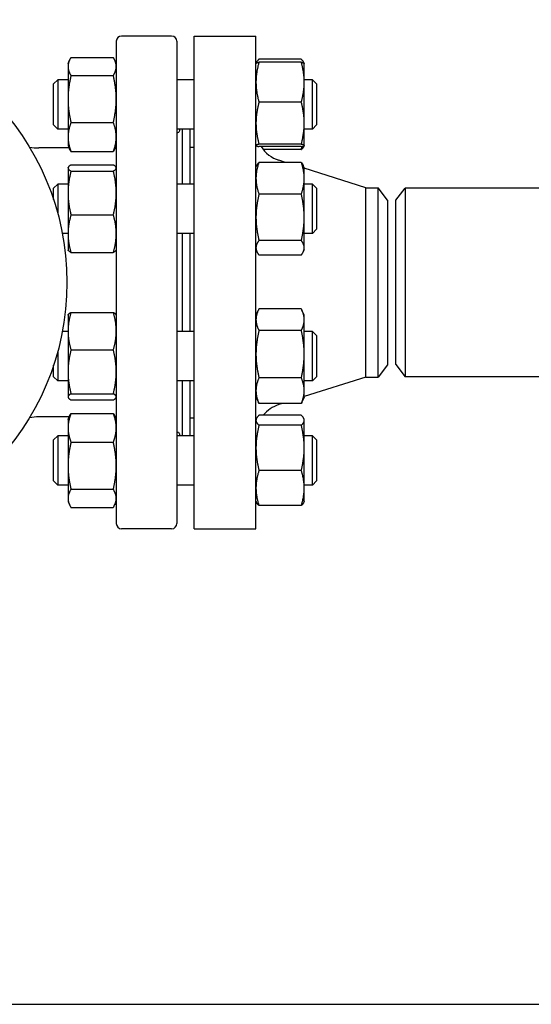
# Model space of a CAD drawing. Header units: inches. Extents: x 5 to 1128, y -85 to 748.
# Tile 498 of 656: x 631 to 639, y 371 to 386. Entities that reach past the tile are written whole.
import ezdxf

# ---------------------------------------------------------------- set-up
doc = ezdxf.new("R2010")
doc.units = ezdxf.units.IN
doc.header["$LTSCALE"] = 32
doc.header["$MEASUREMENT"] = 0
doc.layers.add('Visible (ANSI)', color=7, linetype='Continuous', lineweight=30)

msp = doc.modelspace()

# ---------------------------------------------------------------- linework, layer by layer
at = {"layer": 'Visible (ANSI)'}
for p, q in [((633.31565, 385.59867), (632.55187, 385.59867)), ((633.65813, 378.09867), (633.65813, 385.59867)), ((633.65813, 385.59867), (634.59813, 385.59867)), ((634.59813, 378.09867), (634.59813, 385.59867)), ((632.47313, 385.51993), (632.47313, 378.17741)), ((633.39439, 385.51993), (633.39439, 378.17741)), ((631.78422, 385.27392), (632.42805, 385.27392)), ((635.28705, 385.24554), (634.64322, 385.24554)), ((631.73913, 385.18347), (631.76305, 385.23477)), ((631.73913, 385.18347), (631.73913, 385.13607)), ((631.73913, 385.13607), (631.73913, 384.64049)), ((632.47313, 385.18347), (632.44921, 385.23477)), ((634.59813, 385.18347), (634.59849, 385.18423)), ((634.59849, 385.18423), (634.60484, 385.19787)), ((635.28705, 385.20047), (634.64322, 385.20047)), ((635.33178, 385.18423), (635.32542, 385.19787)), ((635.33213, 385.18347), (635.33178, 385.18423)), ((635.33213, 384.89722), (635.33213, 385.18347)), ((631.78422, 384.99821), (632.42805, 384.99821)), ((631.51939, 384.87097), (631.58189, 384.93347)), ((631.51939, 384.24597), (631.51939, 384.87097)), ((631.58189, 384.93347), (631.58189, 384.18347)), ((631.73913, 384.93347), (631.58189, 384.93347)), ((633.65813, 384.93347), (633.39439, 384.93347)), ((635.45689, 384.93347), (635.33213, 384.93347)), ((635.33213, 384.27298), (635.33213, 384.89722)), ((635.45689, 384.18347), (635.45689, 384.93347)), ((635.51939, 384.87097), (635.45689, 384.93347)), ((635.51939, 384.87097), (635.51939, 384.24597)), ((631.73913, 384.64049), (631.73913, 384.0629)), ((635.28705, 384.59397), (634.64322, 384.59397)), ((631.51939, 384.24597), (631.58189, 384.18347)), ((631.78422, 384.28277), (632.42805, 384.28277)), ((635.33213, 383.93423), (635.33213, 384.27298)), ((635.51939, 384.24597), (635.45689, 384.18347)), ((631.73913, 384.18347), (631.58189, 384.18347)), ((631.73913, 384.0629), (631.73913, 383.93347)), ((633.65813, 384.18347), (633.39439, 384.18347)), ((633.47313, 384.18347), (633.47313, 383.34611)), ((633.59313, 384.18347), (633.59313, 383.34611)), ((635.45689, 384.18347), (635.33213, 384.18347)), ((631.75665, 383.89591), (631.29368, 383.89591)), ((631.73913, 383.93347), (631.76305, 383.88218)), ((632.47313, 383.93347), (632.44921, 383.88218)), ((633.59813, 383.34611), (633.59813, 383.90867)), ((633.59813, 383.90867), (633.65813, 383.90867)), ((634.59813, 383.93347), (634.59849, 383.93272)), ((635.28705, 383.95198), (634.64322, 383.95198)), ((635.28705, 383.91648), (634.64322, 383.91648)), ((635.33178, 383.93272), (635.32542, 383.91908)), ((635.33213, 383.93347), (635.33178, 383.93272)), ((635.33213, 383.93347), (635.33213, 383.93423)), ((631.78422, 383.84303), (632.42805, 383.84303)), ((633.59813, 383.78867), (633.59313, 383.78867)), ((635.28705, 383.87141), (634.70852, 383.87141)), ((631.73913, 383.59611), (631.74162, 383.60144)), ((631.73913, 383.59611), (631.73913, 383.59082)), ((631.78422, 383.63766), (632.42805, 383.63766)), ((632.47313, 383.59611), (632.47065, 383.60144)), ((634.59813, 383.59611), (634.61282, 383.6276)), ((635.28705, 383.67655), (634.64322, 383.67655)), ((635.04684, 383.67655), (634.94716, 383.70812)), ((635.33213, 383.59611), (635.31745, 383.6276)), ((635.33213, 383.43425), (635.33213, 383.59611)), ((631.73913, 383.59082), (631.73913, 383.21069)), ((631.78422, 383.54397), (632.42805, 383.54397)), ((636.27147, 383.28867), (635.33213, 383.58619)), ((631.51939, 383.28361), (631.58189, 383.34611)), ((631.58189, 383.34611), (631.58189, 382.90222)), ((631.73913, 383.34611), (631.58189, 383.34611)), ((633.65813, 383.34611), (633.39439, 383.34611)), ((635.33213, 382.83924), (635.33213, 383.43425)), ((635.45689, 383.34611), (635.33213, 383.34611)), ((635.45689, 382.59611), (635.45689, 383.34611)), ((635.51939, 383.28361), (635.45689, 383.34611)), ((631.51939, 383.10899), (631.51939, 383.28361)), ((631.73913, 383.21069), (631.73913, 382.59098)), ((635.28705, 383.19196), (634.64322, 383.19196)), ((635.51939, 383.28361), (635.51939, 382.65861)), ((636.27147, 380.40867), (636.27147, 383.28867)), ((636.27147, 383.28867), (636.45426, 383.28867)), ((636.45426, 380.40867), (636.45426, 383.28867)), ((636.59813, 383.10117), (636.45426, 383.28867)), ((636.72313, 383.09867), (636.86701, 383.28617)), ((636.86701, 383.28617), (636.86701, 380.41117)), ((673.70426, 383.28617), (636.86701, 383.28617)), ((636.59813, 383.10117), (636.59813, 380.59617)), ((636.72313, 380.59867), (636.72313, 383.09867)), ((631.78422, 382.87741), (632.42805, 382.87741)), ((635.33213, 382.37609), (635.33213, 382.83924)), ((631.73913, 382.59611), (631.65268, 382.59611)), ((631.73913, 382.59098), (631.73913, 382.34611)), ((633.65813, 382.59611), (633.39439, 382.59611)), ((633.47313, 382.59611), (633.47313, 381.10123)), ((633.59313, 382.59611), (633.59313, 381.10123)), ((633.59813, 381.10123), (633.59813, 382.59611)), ((635.45689, 382.59611), (635.33213, 382.59611)), ((635.51939, 382.65861), (635.45689, 382.59611)), ((635.28705, 382.48652), (634.64322, 382.48652)), ((631.73913, 382.34611), (631.74162, 382.34077)), ((631.78422, 382.30455), (632.42805, 382.30455)), ((632.47313, 382.34611), (632.47065, 382.34077)), ((634.59813, 382.34611), (634.61282, 382.31461)), ((635.28705, 382.26567), (634.64322, 382.26567)), ((635.33213, 382.34611), (635.31745, 382.31461)), ((635.33213, 382.34611), (635.33213, 382.37609)), ((631.73913, 381.35123), (631.74168, 381.35668)), ((631.73913, 381.35123), (631.73913, 381.10706)), ((631.78422, 381.39318), (632.42805, 381.39318)), ((632.47313, 381.35123), (632.47059, 381.35668)), ((634.59813, 381.35123), (634.63431, 381.42882)), ((635.28705, 381.44705), (634.64322, 381.44705)), ((635.33213, 381.35123), (635.29595, 381.42882)), ((635.33213, 381.28221), (635.33213, 381.35123)), ((635.33213, 380.75698), (635.33213, 381.28221)), ((631.73913, 381.10123), (631.65268, 381.10123)), ((631.73913, 381.10706), (631.73913, 380.48746)), ((633.65813, 381.10123), (633.39439, 381.10123)), ((635.28705, 381.11738), (634.64322, 381.11738)), ((635.45689, 381.10123), (635.33213, 381.10123)), ((635.45689, 380.35123), (635.45689, 381.10123)), ((635.51939, 381.03873), (635.45689, 381.10123)), ((635.51939, 381.03873), (635.51939, 380.41373)), ((631.58189, 380.79512), (631.58189, 380.35123)), ((631.78422, 380.82094), (632.42805, 380.82094)), ((635.33213, 380.20099), (635.33213, 380.75698)), ((636.59813, 380.59617), (636.45426, 380.40867)), ((636.72313, 380.59867), (636.86701, 380.41117)), ((631.51939, 380.41373), (631.51939, 380.58835)), ((631.73913, 380.48746), (631.73913, 380.10664)), ((631.51939, 380.41373), (631.58189, 380.35123)), ((631.73913, 380.35123), (631.58189, 380.35123)), ((633.65813, 380.35123), (633.39439, 380.35123)), ((633.47313, 380.35123), (633.47313, 379.51387)), ((633.59313, 380.35123), (633.59313, 379.51387)), ((633.59813, 379.78867), (633.59813, 380.35123)), ((635.28705, 380.39657), (634.64322, 380.39657)), ((636.27147, 380.40867), (635.33213, 380.11115)), ((635.45689, 380.35123), (635.33213, 380.35123)), ((635.51939, 380.41373), (635.45689, 380.35123)), ((636.27147, 380.40867), (636.45426, 380.40867)), ((673.70426, 380.41117), (636.86701, 380.41117)), ((631.78422, 380.15399), (632.42805, 380.15399)), ((635.33213, 380.10123), (635.33213, 380.20099)), ((631.73913, 380.10664), (631.73913, 380.10123)), ((631.73913, 380.10123), (631.74168, 380.09578)), ((631.78422, 380.05928), (632.42805, 380.05928)), ((632.47313, 380.10123), (632.47059, 380.09578)), ((634.59813, 380.10123), (634.63431, 380.02365)), ((635.28705, 380.00542), (634.64322, 380.00542)), ((634.99831, 380.00542), (634.94716, 379.98922)), ((635.33213, 380.10123), (635.29595, 380.02365)), ((631.78422, 379.85445), (632.42805, 379.85445)), ((633.59813, 379.90867), (633.59313, 379.90867)), ((631.75665, 379.80143), (631.29368, 379.80143)), ((631.73913, 379.76387), (631.76324, 379.81556)), ((631.73913, 379.76387), (631.73913, 379.63498)), ((632.47313, 379.76387), (632.44903, 379.81556)), ((633.59813, 379.78867), (633.65813, 379.78867)), ((634.59813, 379.76387), (634.60484, 379.77826)), ((635.28705, 379.82593), (634.64322, 379.82593)), ((635.33213, 379.76387), (635.32542, 379.77826)), ((635.33213, 379.7498), (635.33213, 379.76387)), ((635.33213, 379.33013), (635.33213, 379.7498)), ((631.73913, 379.63498), (631.73913, 379.05772)), ((635.28705, 379.67366), (634.64322, 379.67366)), ((631.51939, 379.45137), (631.58189, 379.51387)), ((631.51939, 378.82637), (631.51939, 379.45137)), ((631.58189, 379.51387), (631.58189, 378.76387)), ((631.73913, 379.51387), (631.58189, 379.51387)), ((631.78422, 379.41551), (632.42805, 379.41551)), ((633.65813, 379.51387), (633.39439, 379.51387)), ((635.45689, 379.51387), (635.33213, 379.51387)), ((635.45689, 378.76387), (635.45689, 379.51387)), ((635.51939, 379.45137), (635.45689, 379.51387)), ((635.51939, 379.45137), (635.51939, 378.82637)), ((635.33213, 378.7192), (635.33213, 379.33013)), ((631.73913, 379.05772), (631.73913, 378.56161)), ((635.28705, 378.98659), (634.64322, 378.98659)), ((631.51939, 378.82637), (631.58189, 378.76387)), ((635.51939, 378.82637), (635.45689, 378.76387)), ((631.73913, 378.76387), (631.58189, 378.76387)), ((631.78422, 378.69993), (632.42805, 378.69993)), ((633.65813, 378.76387), (633.39439, 378.76387)), ((635.45689, 378.76387), (635.33213, 378.76387)), ((635.33213, 378.51387), (635.33213, 378.7192)), ((631.73913, 378.56161), (631.73913, 378.51387)), ((631.73913, 378.51387), (631.76324, 378.46217)), ((632.47313, 378.51387), (632.44903, 378.46217)), ((634.59813, 378.51387), (634.60484, 378.49947)), ((635.33213, 378.51387), (635.32542, 378.49947)), ((631.78422, 378.42329), (632.42805, 378.42329)), ((635.28705, 378.4518), (634.64322, 378.4518)), ((633.31565, 378.09867), (632.55187, 378.09867)), ((633.65813, 378.09867), (634.59813, 378.09867)), ((620.67963, 370.85867), (735.15563, 370.85867))]:
    msp.add_line(p, q, dxfattribs=at)
msp.add_circle((627.72313, 381.84867), 4, dxfattribs=at)
for centre, radius, start, end in [((632.55187, 385.51993), 0.07874, 90, 180), ((633.31565, 385.51993), 0.07874, 0, 90), ((631.29368, 384.68332), 0.7874, 259.62086, 270), ((635.09813, 384.18478), 0.5, 212.452892, 252.425284), ((635.09813, 379.51256), 0.5, 107.574716, 141.189224), ((631.29368, 379.01402), 0.7874, 90, 100.37914), ((632.55187, 378.17741), 0.07874, 180, 270), ((633.31565, 378.17741), 0.07874, 270, 0)]:
    msp.add_arc(centre, radius, start, end, dxfattribs=at)
for points, weights in [([(631.78422, 385.27392), (631.73913, 385.20005), (631.73913, 385.13607)], [1, 1.0379548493, 1]), ([(632.47313, 385.13607), (632.47313, 385.20005), (632.42805, 385.27392)], [1, 1.0379548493, 1]), ([(634.64322, 385.24554), (634.60855, 385.21417), (634.60065, 385.18676)], [1, 1.02892942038, 1.01375847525]), ([(635.32962, 385.18676), (635.32171, 385.21417), (635.28705, 385.24554)], [1.01375847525, 1.02892942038, 1]), ([(631.73913, 385.13607), (631.73913, 385.07209), (631.78422, 384.99821)], [1, 1.0379548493, 1]), ([(632.42805, 384.99821), (632.47313, 385.07209), (632.47313, 385.13607)], [1, 1.0379548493, 1]), ([(634.64322, 385.20047), (634.59813, 385.03796), (634.59813, 384.89722)], [1, 1.0379548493, 1]), ([(634.59849, 385.18423), (634.602, 385.19177), (634.64322, 385.20047)], [1.00614116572, 1.0345850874, 1]), ([(635.28705, 385.20047), (635.32826, 385.19177), (635.33178, 385.18423)], [1, 1.0345850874, 1.00614116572]), ([(635.33213, 384.89722), (635.33213, 385.03796), (635.28705, 385.20047)], [1, 1.0379548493, 1]), ([(631.78422, 384.99821), (631.73913, 384.80651), (631.73913, 384.64049)], [1, 1.0379548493, 1]), ([(632.47313, 384.64049), (632.47313, 384.80651), (632.42805, 384.99821)], [1, 1.0379548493, 1]), ([(634.59813, 384.89722), (634.59813, 384.75648), (634.64322, 384.59397)], [1, 1.0379548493, 1]), ([(635.28705, 384.59397), (635.33213, 384.75648), (635.33213, 384.89722)], [1, 1.0379548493, 1]), ([(631.73913, 384.64049), (631.73913, 384.47447), (631.78422, 384.28277)], [1, 1.0379548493, 1]), ([(632.42805, 384.28277), (632.47313, 384.47447), (632.47313, 384.64049)], [1, 1.0379548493, 1]), ([(634.64322, 384.59397), (634.59813, 384.42195), (634.59813, 384.27298)], [1, 1.0379548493, 1]), ([(635.33213, 384.27298), (635.33213, 384.42195), (635.28705, 384.59397)], [1, 1.0379548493, 1]), ([(631.78422, 384.28277), (631.73913, 384.16494), (631.73913, 384.0629)], [1, 1.0379548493, 1]), ([(632.47313, 384.0629), (632.47313, 384.16494), (632.42805, 384.28277)], [1, 1.0379548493, 1]), ([(634.59813, 384.27298), (634.59813, 384.124), (634.64322, 383.95198)], [1, 1.0379548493, 1]), ([(635.28705, 383.95198), (635.33213, 384.124), (635.33213, 384.27298)], [1, 1.0379548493, 1]), ([(631.73913, 384.0629), (631.73913, 383.96085), (631.78422, 383.84303)], [1, 1.0379548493, 1]), ([(632.42805, 383.84303), (632.47313, 383.96085), (632.47313, 384.0629)], [1, 1.0379548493, 1]), ([(634.64322, 383.95198), (634.59813, 383.94247), (634.59813, 383.93423)], [1, 1.0379548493, 1]), ([(634.59813, 383.93423), (634.59813, 383.92599), (634.64322, 383.91648)], [1, 1.0379548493, 1]), ([(635.33213, 383.93423), (635.33213, 383.94247), (635.28705, 383.95198)], [1, 1.0379548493, 1]), ([(635.28705, 383.91648), (635.33213, 383.92599), (635.33213, 383.93423)], [1, 1.0379548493, 1]), ([(635.28705, 383.87141), (635.2948, 383.89606), (635.30116, 383.91969)], [1, 1.00633144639, 1.01055052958]), ([(635.32542, 383.91908), (635.31498, 383.89669), (635.28705, 383.87141)], [1.01804731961, 1.02317873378, 1]), ([(631.78422, 383.84303), (631.77188, 383.86324), (631.76305, 383.88218)], [1, 1.0101047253, 1.0148290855]), ([(632.44921, 383.88218), (632.44038, 383.86324), (632.42805, 383.84303)], [1.0148290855, 1.0101047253, 1]), ([(631.78422, 383.63766), (631.73913, 383.61256), (631.73913, 383.59082)], [1, 1.0379548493, 1]), ([(632.47313, 383.59082), (632.47313, 383.61256), (632.42805, 383.63766)], [1, 1.0379548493, 1]), ([(634.64322, 383.67655), (634.59813, 383.5467), (634.59813, 383.43425)], [1, 1.0379548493, 1]), ([(634.61282, 383.6276), (634.62369, 383.65092), (634.64322, 383.67655)], [1.01853894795, 1.0160927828, 1]), ([(635.28705, 383.67655), (635.30657, 383.65092), (635.31745, 383.6276)], [1, 1.0160927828, 1.01853894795]), ([(635.33213, 383.43425), (635.33213, 383.5467), (635.28705, 383.67655)], [1, 1.0379548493, 1]), ([(631.73913, 383.59082), (631.73913, 383.56908), (631.78422, 383.54397)], [1, 1.0379548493, 1]), ([(631.78422, 383.54397), (631.73913, 383.36537), (631.73913, 383.21069)], [1, 1.0379548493, 1]), ([(632.42805, 383.54397), (632.47313, 383.56908), (632.47313, 383.59082)], [1, 1.0379548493, 1]), ([(632.47313, 383.21069), (632.47313, 383.36537), (632.42805, 383.54397)], [1, 1.0379548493, 1]), ([(634.59813, 383.43425), (634.59813, 383.3218), (634.64322, 383.19196)], [1, 1.0379548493, 1]), ([(635.28705, 383.19196), (635.33213, 383.3218), (635.33213, 383.43425)], [1, 1.0379548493, 1]), ([(631.73913, 383.21069), (631.73913, 383.05602), (631.78422, 382.87741)], [1, 1.0379548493, 1]), ([(632.42805, 382.87741), (632.47313, 383.05602), (632.47313, 383.21069)], [1, 1.0379548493, 1]), ([(634.64322, 383.19196), (634.59813, 383.00293), (634.59813, 382.83924)], [1, 1.0379548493, 1]), ([(635.33213, 382.83924), (635.33213, 383.00293), (635.28705, 383.19196)], [1, 1.0379548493, 1]), ([(631.78422, 382.87741), (631.73913, 382.72391), (631.73913, 382.59098)], [1, 1.0379548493, 1]), ([(632.47313, 382.59098), (632.47313, 382.72391), (632.42805, 382.87741)], [1, 1.0379548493, 1]), ([(634.59813, 382.83924), (634.59813, 382.67554), (634.64322, 382.48652)], [1, 1.0379548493, 1]), ([(635.28705, 382.48652), (635.33213, 382.67554), (635.33213, 382.83924)], [1, 1.0379548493, 1]), ([(631.73913, 382.59098), (631.73913, 382.45805), (631.78422, 382.30455)], [1, 1.0379548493, 1]), ([(632.42805, 382.30455), (632.47313, 382.45805), (632.47313, 382.59098)], [1, 1.0379548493, 1]), ([(634.64322, 382.48652), (634.59813, 382.42734), (634.59813, 382.37609)], [1, 1.0379548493, 1]), ([(635.33213, 382.37609), (635.33213, 382.42734), (635.28705, 382.48652)], [1, 1.0379548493, 1]), ([(631.78422, 382.30455), (631.7495, 382.32388), (631.74162, 382.34077)], [1, 1.02897860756, 1.01370675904]), ([(632.47065, 382.34077), (632.46277, 382.32388), (632.42805, 382.30455)], [1.01370675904, 1.02897860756, 1]), ([(634.59813, 382.37609), (634.59813, 382.32484), (634.64322, 382.26567)], [1, 1.0379548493, 1]), ([(635.28705, 382.26567), (635.33213, 382.32484), (635.33213, 382.37609)], [1, 1.0379548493, 1]), ([(631.78422, 381.39318), (631.73913, 381.23985), (631.73913, 381.10706)], [1, 1.0379548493, 1]), ([(631.74168, 381.35668), (631.74961, 381.3737), (631.78422, 381.39318)], [1.01380994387, 1.02888022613, 1]), ([(632.42805, 381.39318), (632.46266, 381.3737), (632.47059, 381.35668)], [1, 1.02888022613, 1.01380994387]), ([(632.47313, 381.10706), (632.47313, 381.23985), (632.42805, 381.39318)], [1, 1.0379548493, 1]), ([(634.64322, 381.44705), (634.59813, 381.35871), (634.59813, 381.28221)], [1, 1.0379548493, 1]), ([(635.33213, 381.28221), (635.33213, 381.35871), (635.28705, 381.44705)], [1, 1.0379548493, 1]), ([(634.59813, 381.28221), (634.59813, 381.20572), (634.64322, 381.11738)], [1, 1.0379548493, 1]), ([(635.28705, 381.11738), (635.33213, 381.20572), (635.33213, 381.28221)], [1, 1.0379548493, 1]), ([(631.73913, 381.10706), (631.73913, 380.97427), (631.78422, 380.82094)], [1, 1.0379548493, 1]), ([(632.42805, 380.82094), (632.47313, 380.97427), (632.47313, 381.10706)], [1, 1.0379548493, 1]), ([(634.64322, 381.11738), (634.59813, 380.92424), (634.59813, 380.75698)], [1, 1.0379548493, 1]), ([(635.33213, 380.75698), (635.33213, 380.92424), (635.28705, 381.11738)], [1, 1.0379548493, 1]), ([(631.78422, 380.82094), (631.73913, 380.64223), (631.73913, 380.48746)], [1, 1.0379548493, 1]), ([(632.47313, 380.48746), (632.47313, 380.64223), (632.42805, 380.82094)], [1, 1.0379548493, 1]), ([(634.59813, 380.75698), (634.59813, 380.58971), (634.64322, 380.39657)], [1, 1.0379548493, 1]), ([(635.28705, 380.39657), (635.33213, 380.58971), (635.33213, 380.75698)], [1, 1.0379548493, 1]), ([(631.73913, 380.48746), (631.73913, 380.3327), (631.78422, 380.15399)], [1, 1.0379548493, 1]), ([(632.42805, 380.15399), (632.47313, 380.3327), (632.47313, 380.48746)], [1, 1.0379548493, 1]), ([(634.64322, 380.39657), (634.59813, 380.29176), (634.59813, 380.20099)], [1, 1.0379548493, 1]), ([(635.33213, 380.20099), (635.33213, 380.29176), (635.28705, 380.39657)], [1, 1.0379548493, 1]), ([(631.78422, 380.15399), (631.73913, 380.12861), (631.73913, 380.10664)], [1, 1.0379548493, 1]), ([(632.47313, 380.10664), (632.47313, 380.12861), (632.42805, 380.15399)], [1, 1.0379548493, 1]), ([(634.59813, 380.20099), (634.59813, 380.11023), (634.64322, 380.00542)], [1, 1.0379548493, 1]), ([(635.28705, 380.00542), (635.33213, 380.11023), (635.33213, 380.20099)], [1, 1.0379548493, 1]), ([(631.73913, 380.10664), (631.73913, 380.08466), (631.78422, 380.05928)], [1, 1.0379548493, 1]), ([(632.42805, 380.05928), (632.47313, 380.08466), (632.47313, 380.10664)], [1, 1.0379548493, 1]), ([(634.64322, 380.00542), (634.6385, 380.01465), (634.63431, 380.02365)], [1, 1.00383834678, 1.00690035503]), ([(635.29595, 380.02365), (635.29176, 380.01465), (635.28705, 380.00542)], [1.00690035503, 1.00383834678, 1]), ([(631.78422, 379.85445), (631.73913, 379.73683), (631.73913, 379.63498)], [1, 1.0379548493, 1]), ([(631.76324, 379.81556), (631.77201, 379.83438), (631.78422, 379.85445)], [1.01472967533, 1.00999904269, 1]), ([(632.47313, 379.63498), (632.47313, 379.73683), (632.42805, 379.85445)], [1, 1.0379548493, 1]), ([(632.42805, 379.85445), (632.44025, 379.83438), (632.44903, 379.81556)], [1, 1.00999904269, 1.01472967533]), ([(634.64322, 379.82593), (634.59813, 379.78513), (634.59813, 379.7498)], [1, 1.0379548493, 1]), ([(634.59813, 379.7498), (634.59813, 379.71446), (634.64322, 379.67366)], [1, 1.0379548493, 1]), ([(635.33213, 379.7498), (635.33213, 379.78513), (635.28705, 379.82593)], [1, 1.0379548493, 1]), ([(635.28705, 379.67366), (635.33213, 379.71446), (635.33213, 379.7498)], [1, 1.0379548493, 1]), ([(631.73913, 379.63498), (631.73913, 379.53312), (631.78422, 379.41551)], [1, 1.0379548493, 1]), ([(632.42805, 379.41551), (632.47313, 379.53312), (632.47313, 379.63498)], [1, 1.0379548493, 1]), ([(634.64322, 379.67366), (634.59813, 379.48956), (634.59813, 379.33013)], [1, 1.0379548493, 1]), ([(635.33213, 379.33013), (635.33213, 379.48956), (635.28705, 379.67366)], [1, 1.0379548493, 1]), ([(631.78422, 379.41551), (631.73913, 379.22377), (631.73913, 379.05772)], [1, 1.0379548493, 1]), ([(632.47313, 379.05772), (632.47313, 379.22377), (632.42805, 379.41551)], [1, 1.0379548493, 1]), ([(634.59813, 379.33013), (634.59813, 379.17069), (634.64322, 378.98659)], [1, 1.0379548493, 1]), ([(635.28705, 378.98659), (635.33213, 379.17069), (635.33213, 379.33013)], [1, 1.0379548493, 1]), ([(631.73913, 379.05772), (631.73913, 378.89167), (631.78422, 378.69993)], [1, 1.0379548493, 1]), ([(632.42805, 378.69993), (632.47313, 378.89167), (632.47313, 379.05772)], [1, 1.0379548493, 1]), ([(634.64322, 378.98659), (634.59813, 378.8433), (634.59813, 378.7192)], [1, 1.0379548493, 1]), ([(635.33213, 378.7192), (635.33213, 378.8433), (635.28705, 378.98659)], [1, 1.0379548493, 1]), ([(631.78422, 378.69993), (631.73913, 378.62581), (631.73913, 378.56161)], [1, 1.0379548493, 1]), ([(632.47313, 378.56161), (632.47313, 378.62581), (632.42805, 378.69993)], [1, 1.0379548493, 1]), ([(634.59813, 378.7192), (634.59813, 378.5951), (634.64322, 378.4518)], [1, 1.0379548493, 1]), ([(635.28705, 378.4518), (635.33213, 378.5951), (635.33213, 378.7192)], [1, 1.0379548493, 1]), ([(631.73913, 378.56161), (631.73913, 378.49741), (631.78422, 378.42329)], [1, 1.0379548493, 1]), ([(632.42805, 378.42329), (632.47313, 378.49741), (632.47313, 378.56161)], [1, 1.0379548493, 1]), ([(634.64322, 378.4518), (634.61529, 378.47708), (634.60484, 378.49947)], [1, 1.02317873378, 1.01804731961]), ([(635.32542, 378.49947), (635.31498, 378.47708), (635.28705, 378.4518)], [1.01804731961, 1.02317873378, 1])]:
    msp.add_rational_spline(points, weights, degree=2, dxfattribs=at)
for points, knots in [([(633.4293, 384.18354), (633.43223, 384.17401), (633.43376, 384.16555), (633.43376, 384.13991), (633.42365, 384.12877), (633.40204, 384.12559), (633.39833, 384.12536), (633.39439, 384.12541)], [1.797466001, 1.797466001, 1.797466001, 1.797466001, 1.940397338, 1.940397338, 2.307973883, 2.307973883, 2.377469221, 2.377469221, 2.377469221, 2.377469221]), ([(633.39439, 379.57193), (633.39833, 379.57198), (633.40204, 379.57175), (633.42365, 379.56856), (633.43376, 379.55743), (633.43376, 379.53179), (633.43223, 379.52333), (633.4293, 379.5138)], [1.503325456, 1.503325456, 1.503325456, 1.503325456, 1.572820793, 1.572820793, 1.940397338, 1.940397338, 2.083328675, 2.083328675, 2.083328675, 2.083328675])]:
    msp.add_open_spline(points, degree=3, knots=knots, dxfattribs=at)

doc.saveas('drawing.dxf')
